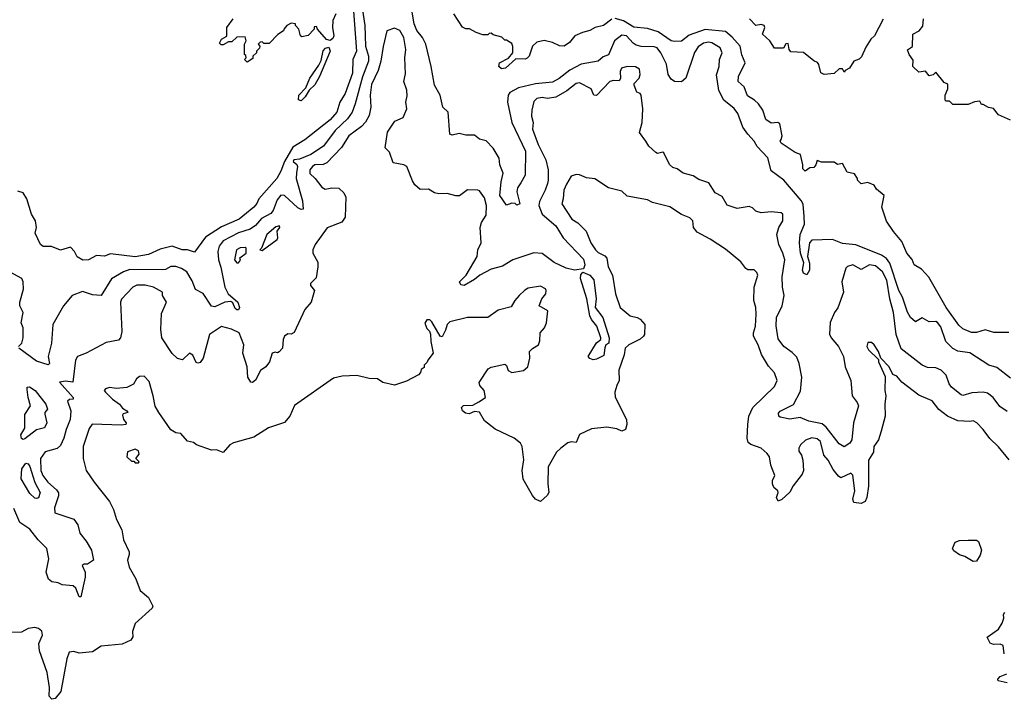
# Model space of a CAD drawing. Extents: x 2210602 to 2357277, y 510288 to 673808.
# Tile 340 of 464: x 2264385 to 2270189, y 616826 to 620830. Entities that reach past the tile are written whole.
import ezdxf

# ---------------------------------------------------------------- set-up
doc = ezdxf.new("R2010")
doc.units = 0

msp = doc.modelspace()

# ---------------------------------------------------------------- linework, layer by layer
at = {"layer": '0CON05XD'}
for points in [[(2270225, 618718.8), (2270145, 618780.8), (2270096.7, 618795), (2269985, 618868.2), (2269915, 618876.5), (2269885, 618893.8), (2269843.8, 618935), (2269815, 619020), (2269795, 619046), (2269785, 619051.2), (2269745, 619050), (2269705, 619073.3), (2269665, 619050), (2269635, 619076.2), (2269617.2, 619107.2), (2269588.8, 619195), (2269567.8, 619235), (2269514.7, 619395), (2269493.9, 619423.9), (2269465, 619443.3), (2269313.4, 619503.4), (2269235, 619511.1), (2269175, 619535.8), (2269055, 619531.2), (2269040, 619515), (2269028, 619435), (2269040, 619395), (2269040, 619355), (2269025, 619326.7), (2269005.8, 619335.8), (2268999.2, 619355), (2269007.7, 619397.7), (2268988.1, 619455), (2268980.6, 619515), (2268984.5, 619565.5), (2269010, 619625), (2269009.4, 619670.6), (2269002.4, 619742.4), (2268991.9, 619765), (2268890, 619885), (2268815, 619938.8), (2268795.7, 620015.7), (2268732.6, 620082.6), (2268713.6, 620115), (2268676.5, 620155), (2268647.7, 620197.7), (2268618.1, 620278.1), (2268596.3, 620306.3), (2268535.7, 620355), (2268505, 620412), (2268492.5, 620505), (2268508.9, 620555), (2268509.2, 620595), (2268525.8, 620635), (2268514, 620665), (2268465, 620694.4), (2268445, 620697.9), (2268415, 620690.8), (2268385, 620669.2), (2268362.4, 620637.6), (2268311.2, 620485), (2268285.7, 620464.3), (2268245, 620466.2), (2268225, 620480), (2268207.7, 620507.7), (2268197.9, 620567.9), (2268164.3, 620635), (2268142, 620665), (2268125, 620671.1), (2268048.3, 620671.7), (2268019.4, 620679.4), (2268000.8, 620690.8), (2267961.2, 620735), (2267935, 620739.2), (2267890.6, 620705), (2267855, 620624), (2267825, 620610.8), (2267794.5, 620585.5), (2267695, 620567.1), (2267628, 620532), (2267565, 620484.5), (2267525, 620462.7), (2267425, 620451.8), (2267325, 620428.6), (2267275, 620402), (2267264.4, 620385.6), (2267260.5, 620345), (2267285.7, 620224.3), (2267366.4, 620055), (2267363.8, 619915), (2267338.3, 619868.3), (2267320, 619840), (2267314.5, 619815), (2267332.5, 619745), (2267315, 619737.5), (2267305, 619746.7), (2267285, 619750), (2267255, 619737.5), (2267214.7, 619795), (2267222.8, 619875), (2267235.4, 619925), (2267215.9, 619975), (2267212.1, 620015), (2267175, 620072.5), (2267135, 620115.7), (2267095, 620125.7), (2267065, 620149.2), (2267015, 620149.4), (2266975, 620160), (2266935, 620149.2), (2266920, 620155), (2266911.2, 620285), (2266880, 620315), (2266862.5, 620385), (2266830, 620445), (2266811.2, 620555), (2266778.8, 620685), (2266758.8, 620725), (2266725, 620766.7), (2266710, 620805), (2266674.7, 621014.7)], [(2266345.4, 620985.4), (2266370.4, 620645), (2266349.2, 620595), (2266346.8, 620515), (2266304.3, 620395.7), (2266272.5, 620345), (2266254.2, 620285), (2266215, 620240.8), (2266065, 620122.9), (2265995, 620079.2), (2265945.4, 619995), (2265925, 619938), (2265900, 619895), (2265793.8, 619775), (2265782.9, 619747.1), (2265765.8, 619725), (2265678, 619655), (2265575, 619610), (2265480.9, 619549.1), (2265415, 619460), (2265375, 619474), (2265342.5, 619475), (2265284.4, 619495.6), (2265212.5, 619477.5), (2265143.4, 619446.6), (2265065, 619433.1), (2264919.7, 619450.3), (2264885, 619437.5), (2264838.3, 619441.7), (2264790, 619415), (2264757, 619413), (2264723.6, 619433.6), (2264707.5, 619465), (2264685, 619490), (2264625, 619472.5), (2264573, 619493), (2264523.9, 619493.9), (2264507.5, 619505), (2264477, 619573), (2264483.9, 619606.1), (2264478.6, 619645), (2264454.1, 619684.1), (2264426.2, 619775), (2264405, 619810), (2264375, 619820)], [(2266399, 620925), (2266418.7, 620795), (2266424.2, 620675), (2266441.8, 620615), (2266441.8, 620585), (2266406.1, 620493.9), (2266363.2, 620335), (2266344.7, 620285), (2266318, 620245), (2266243.7, 620176.3), (2266175.2, 620084.8), (2266101.4, 620035), (2266035, 620007.5), (2266001.5, 620005), (2265996.5, 619995), (2266017.6, 619977.6), (2266022.2, 619965), (2266016.9, 619926.9), (2266015.5, 619895), (2266052, 619762), (2266055.4, 619714.6), (2266045, 619712.7), (2266025, 619721.8), (2265945, 619794.4), (2265925, 619797.1), (2265901.7, 619768.3), (2265879.6, 619705), (2265865, 619688.2), (2265810.3, 619659.7), (2265775, 619618.5), (2265742.9, 619595), (2265675, 619574.7), (2265585, 619527.1), (2265560.4, 619495), (2265553.8, 619465), (2265556.4, 619415), (2265571.4, 619371.4), (2265593.9, 619253.9), (2265614.3, 619214.3), (2265671.2, 619165), (2265680.8, 619135), (2265675, 619121.2), (2265665, 619120), (2265655, 619128.8), (2265641.4, 619161.4), (2265629.5, 619169.5), (2265593.3, 619165), (2265535, 619139.2), (2265515, 619142), (2265467.2, 619217.2), (2265420.9, 619240.9), (2265402.5, 619292.5), (2265370.6, 619345), (2265338, 619365), (2265305, 619375.5), (2265275, 619375.6), (2265245, 619358.9), (2265225, 619355.6), (2265035, 619357.5), (2264996, 619344), (2264926.6, 619303.4), (2264864.4, 619205.6), (2264815, 619208.5), (2264755, 619229.5), (2264694.5, 619205.5), (2264642.5, 619145), (2264579.4, 619035), (2264571.8, 618925), (2264552.7, 618845), (2264561.1, 618805), (2264553.1, 618796.9), (2264485, 618818.5), (2264380.8, 618895)], [(2266248.8, 620865), (2266231.2, 620825), (2266228, 620785), (2266237.5, 620735), (2266230.3, 620719.7), (2266215, 620707.5), (2266193.2, 620713.2), (2266140, 620775), (2266135, 620790), (2266121.7, 620788.3), (2266120, 620775), (2266085, 620737.5), (2266048.3, 620728.3), (2266040, 620735), (2266030, 620775), (2266010, 620795), (2266010, 620805), (2265985, 620810), (2265960, 620795), (2265943, 620777), (2265940, 620765), (2265907, 620743), (2265855, 620690), (2265825, 620690), (2265815, 620700), (2265801.7, 620698.3), (2265790, 620685), (2265800, 620675), (2265798.3, 620661.7), (2265780, 620645), (2265780, 620635), (2265760, 620615), (2265758.3, 620601.7), (2265725, 620580), (2265710, 620595), (2265720, 620605), (2265718.3, 620618.3), (2265710, 620625), (2265710, 620685), (2265720, 620705), (2265715, 620730), (2265665, 620727.5), (2265635, 620700), (2265615, 620700), (2265585, 620682.5), (2265572.5, 620682.5), (2265562.5, 620692.5), (2265575, 620716.2), (2265606.7, 620733.3), (2265606.2, 620785), (2265644.2, 620835.8)], [(2267875, 620832.2), (2267826.2, 620795), (2267776.1, 620783.9), (2267745, 620766.2), (2267702.5, 620755), (2267657.5, 620735), (2267626.7, 620695), (2267595, 620674), (2267565.9, 620675.9), (2267525, 620696.2), (2267476.7, 620706.7), (2267433.2, 620696.8), (2267408, 620675), (2267388, 620615), (2267376.8, 620603.2), (2267365, 620597.5), (2267310, 620600), (2267248.8, 620545), (2267225, 620541.4), (2267208.8, 620555), (2267213.9, 620576.1), (2267266, 620604), (2267292.5, 620635), (2267291.7, 620671.7), (2267285, 620690), (2267255, 620710), (2267245, 620710), (2267227, 620727), (2267175, 620740), (2267165, 620750), (2267151.7, 620748.3), (2267145, 620740), (2267115, 620740), (2267075, 620753.8), (2267035.9, 620775.9), (2267015, 620776.2), (2266995, 620786.2), (2266944, 620865)], [(2270127.3, 618987.3), (2270075, 619002.9), (2270025, 618988), (2269995, 618988), (2269945, 619008.8), (2269921.2, 619031.2), (2269845, 619134.2), (2269744.1, 619314.1), (2269700.5, 619360.5), (2269656.7, 619385), (2269645, 619417.5), (2269614, 619455), (2269584.1, 619524.1), (2269535, 619582.5), (2269495, 619642.5), (2269466.7, 619725), (2269480, 619795), (2269435, 619832.5), (2269422.5, 619855), (2269385, 619870), (2269345, 619862.5), (2269322.5, 619885), (2269322.5, 619895), (2269305, 619922.5), (2269262.3, 619932.3), (2269235, 619982.5), (2269205, 619977.5), (2269185, 619990), (2269111.2, 619991.2), (2269085, 620000), (2269077.5, 619975), (2269065, 619960), (2269043, 619957), (2269015, 619937.5), (2269000.7, 619950.7), (2269001.2, 619975), (2268987.5, 620035), (2268955, 620046.7), (2268872.7, 620102.7), (2268867.5, 620115), (2268873.3, 620125), (2268880, 620145), (2268865, 620216.7), (2268853.9, 620223.9), (2268815, 620220), (2268782.3, 620242.3), (2268765, 620296.2), (2268740, 620335), (2268716.8, 620356.8), (2268675, 620381.4), (2268654.5, 620434.5), (2268620.8, 620465), (2268621.9, 620495), (2268661.2, 620575), (2268642.1, 620622.1), (2268632, 620675), (2268585, 620728), (2268545, 620761.4), (2268425, 620771.8), (2268331.1, 620738.9), (2268285, 620702.9), (2268245, 620701.4), (2268225, 620705.8), (2268149.1, 620759.1), (2268085, 620777.8), (2268005, 620786.5), (2267943.6, 620823.6), (2267895, 620836.2)], [(2269475, 620832.5), (2269424.1, 620735.9), (2269402.5, 620715), (2269371.7, 620668.3), (2269347.8, 620612.2), (2269332.7, 620597.3), (2269302.5, 620585), (2269276.7, 620545), (2269250, 620530), (2269245, 620520), (2269235, 620540), (2269215, 620540), (2269185, 620512.5), (2269127, 620507), (2269106.7, 620516.7), (2269096, 620566), (2269088, 620578), (2269065, 620587.5), (2269005, 620637.5), (2268931.2, 620641.2), (2268920, 620655), (2268915, 620690), (2268901.7, 620688.3), (2268887, 620663), (2268835, 620662.5), (2268806.4, 620706.4), (2268763.3, 620745), (2268776.2, 620783.8), (2268772.5, 620795), (2268755, 620801.2), (2268725, 620796.7), (2268687.5, 620835)], [(2270225, 620237.5), (2270155, 620270), (2270125, 620307.5), (2270095, 620312.5), (2270065, 620330), (2270055, 620330), (2270045, 620350), (2270013, 620347), (2269975, 620330), (2269885, 620330), (2269865, 620350), (2269845, 620350), (2269840, 620355), (2269840, 620385), (2269856.4, 620423.6), (2269855, 620450), (2269835, 620460), (2269785, 620520), (2269770, 620505), (2269745, 620500), (2269725, 620527.5), (2269685, 620520), (2269650, 620555), (2269651.7, 620591.7), (2269627.5, 620625), (2269618.3, 620651.7), (2269647, 620673), (2269650, 620745), (2269686.1, 620763.9), (2269708.3, 620791.7), (2269712.5, 620835)], [(2268076.2, 620115), (2268038.8, 620165), (2268053.3, 620225), (2268058, 620305), (2268047.5, 620385), (2268042.5, 620395), (2268023.3, 620403.3), (2268006.7, 620445), (2268006.7, 620455), (2268036.7, 620485), (2268043, 620507), (2268038.3, 620538.3), (2268015, 620553.3), (2267965, 620554.4), (2267932.5, 620545), (2267924.2, 620524.2), (2267926.7, 620483.3), (2267919.3, 620470.7), (2267885, 620471.2), (2267863.3, 620465), (2267785, 620382.5), (2267770, 620385), (2267753, 620423), (2267685, 620457.5), (2267665, 620453.3), (2267609.4, 620410.6), (2267545, 620374.2), (2267495.9, 620365.9), (2267465, 620370.8), (2267433.3, 620365), (2267415, 620347.5), (2267403, 620297), (2267401.2, 620261.2), (2267410.8, 620225), (2267408.6, 620185), (2267440.9, 620095), (2267485.6, 620005), (2267500.6, 619945), (2267500.9, 619885), (2267495.3, 619864.7), (2267482.5, 619825), (2267448.3, 619758.3), (2267445.6, 619735), (2267464.4, 619685), (2267545.6, 619615), (2267588.9, 619545), (2267708.8, 619418.8), (2267717.1, 619385), (2267707.4, 619362.6), (2267655, 619353.9), (2267605.4, 619365.4), (2267535, 619398.9), (2267465, 619452), (2267415, 619455.8), (2267292.5, 619415), (2267231.7, 619378.3), (2267165, 619360), (2267096.7, 619325), (2267065, 619298.8), (2267005, 619263.3), (2266985, 619267.5), (2266977.5, 619285), (2267015.8, 619324.2), (2267080.8, 619435), (2267085.9, 619474.1), (2267106, 619515), (2267100, 619605), (2267106.2, 619635), (2267135, 619677.5), (2267135.8, 619735), (2267125, 619780), (2267095, 619822.5), (2267086.4, 619826.4), (2267025, 619827.5), (2266977, 619793), (2266955, 619792.5), (2266905, 619806.7), (2266855, 619803.3), (2266830.5, 619810.5), (2266795, 619832.5), (2266745, 619830), (2266715, 619857.5), (2266700.3, 619880.3), (2266666.7, 619965), (2266650, 619975), (2266587, 619987), (2266565, 620050), (2266540, 620075), (2266553, 620167), (2266597, 620233), (2266645.6, 620254.4), (2266667.8, 620305), (2266660.5, 620345), (2266669.2, 620380.8), (2266667.3, 620415), (2266650, 620465), (2266659.3, 620510.7), (2266654.4, 620605), (2266660.5, 620655), (2266649.2, 620725), (2266625, 620766.7), (2266595, 620780), (2266550, 620765), (2266527, 620673), (2266514.4, 620585), (2266498.6, 620531.4), (2266458.8, 620448.8), (2266450, 620385), (2266455.6, 620315), (2266444, 620265), (2266423, 620227), (2266398.8, 620201.2), (2266325, 620146.7), (2266282.5, 620077.5), (2266195, 619987.5), (2266173.3, 619976.7), (2266125, 619974), (2266110, 619965), (2266095.8, 619945), (2266095, 619923.3), (2266127.5, 619895), (2266165, 619842.5), (2266185, 619832.5), (2266225, 619840), (2266267, 619837), (2266295, 619810), (2266307.5, 619785), (2266303, 619667), (2266283.6, 619636.4), (2266197, 619603), (2266127.5, 619505), (2266113.3, 619475), (2266112.5, 619455), (2266141.7, 619401.7), (2266142.5, 619375), (2266131.7, 619308.3), (2266100, 619275), (2266100, 619265), (2266122.5, 619235), (2266104, 619165), (2266066.4, 619123.6), (2266003, 618987), (2265985, 618977.5), (2265965, 618980), (2265946.7, 618965), (2265938.8, 618945), (2265933.3, 618895), (2265915, 618872.5), (2265905, 618867.5), (2265890.7, 618870.7), (2265872.5, 618865), (2265857.5, 618815), (2265835.9, 618784.1), (2265805, 618762.5), (2265774.3, 618705.7), (2265757.3, 618692.7), (2265747.5, 618695), (2265729.2, 618725), (2265725.7, 618785.7), (2265700, 618865), (2265705.8, 618915), (2265678.8, 618985), (2265633.9, 619006.1), (2265575, 619022), (2265503.1, 618975), (2265467.1, 618835), (2265449.2, 618810.8), (2265435, 618805.6), (2265425, 618810.6), (2265405, 618853.8), (2265385, 618866.2), (2265345, 618826.7), (2265315, 618833.3), (2265283.9, 618863.9), (2265222.5, 618955), (2265216.7, 619005), (2265221.7, 619098.3), (2265250, 619165), (2265227.5, 619205), (2265227.5, 619225), (2265173.9, 619253.9), (2265125, 619266), (2265075.8, 619265.8), (2265051.2, 619255), (2264985.5, 619184.5), (2264979.4, 619165), (2264987, 618993), (2264980, 618955), (2264967.7, 618942.3), (2264895, 618928), (2264777.5, 618865), (2264725, 618846.2), (2264714, 618825), (2264697.5, 618695), (2264655, 618700), (2264620, 618695), (2264700, 618605), (2264700, 618595), (2264678.3, 618591.7), (2264667, 618583), (2264685.8, 618525.8), (2264682.9, 618475), (2264658.1, 618415), (2264645.6, 618365), (2264625, 618322), (2264605, 618304.3), (2264535, 618284.4), (2264507.8, 618245), (2264510, 618175), (2264520.5, 618145), (2264550.5, 618105), (2264601.1, 618061.1), (2264612.8, 618042.8), (2264614.4, 618025), (2264590, 617955), (2264592.5, 617925), (2264705, 617886.7), (2264728.6, 617855), (2264739.2, 617805), (2264777.8, 617757.8), (2264808.8, 617705), (2264820, 617645), (2264785, 617622.5), (2264765, 617622.5), (2264752.5, 617615), (2264771.2, 617575), (2264771.2, 617545), (2264745, 617430), (2264735, 617430), (2264715, 617480), (2264700, 617495), (2264635, 617501.2), (2264612.3, 617512.3), (2264575, 617519.2), (2264555, 617534), (2264540.8, 617575), (2264556, 617654), (2264544.5, 617714.5), (2264494.2, 617765), (2264445, 617829.2), (2264385, 617868.6), (2264350.5, 617950.5)], [(2266045, 620352.9), (2266028, 620358), (2266030, 620385), (2266070.8, 620429.2), (2266094.3, 620485), (2266148.6, 620561.4), (2266161.2, 620588.8), (2266173.8, 620646.2), (2266188.3, 620661.7), (2266207.9, 620667.9), (2266215.6, 620645), (2266153.1, 620495), (2266125, 620446), (2266091.2, 620415), (2266068.6, 620375), (2266045, 620352.9)], [(2270205, 618522), (2270162, 618552), (2270123.5, 618603.5), (2270089.6, 618629.6), (2270065, 618635.6), (2269997.7, 618632.3), (2269945, 618616), (2269935, 618620), (2269878, 618665), (2269864, 618685), (2269846.1, 618736.1), (2269816.1, 618766.1), (2269785, 618780), (2269735, 618781.2), (2269705, 618793.8), (2269580.7, 618890.7), (2269552.1, 618975), (2269535.5, 619105), (2269514.1, 619185.9), (2269496, 619295), (2269470, 619345), (2269429.5, 619379.5), (2269395, 619386.5), (2269345, 619358.6), (2269295, 619386), (2269265, 619376.2), (2269254.2, 619365.8), (2269230, 619285), (2269240, 619225), (2269207.8, 619132.2), (2269188, 619105), (2269163, 619047), (2269158.3, 618978.3), (2269168, 618955), (2269210.8, 618905), (2269240, 618845), (2269250, 618785), (2269284, 618705), (2269291.2, 618615), (2269321.2, 618575), (2269328.8, 618555), (2269298.8, 618455), (2269290.8, 618355), (2269278.8, 618335), (2269245, 618313.8), (2269215, 618332), (2269139.4, 618429.4), (2269115, 618449.4), (2269035.5, 618465.5), (2268985, 618486.2), (2268925, 618477.5), (2268868.3, 618488.3), (2268860, 618495), (2268858.3, 618511.7), (2268867, 618523), (2268946.5, 618563.5), (2268987.7, 618642.3), (2268994.4, 618724.4), (2268979.4, 618805), (2268965, 618841.2), (2268938.7, 618868.7), (2268890, 618905), (2268855, 618950), (2268844.2, 619025.8), (2268845.7, 619075), (2268878.6, 619145), (2268892, 619205), (2268880.5, 619255), (2268879.6, 619315), (2268894.5, 619415), (2268883.3, 619455), (2268859.4, 619505), (2268848, 619565), (2268858.8, 619605), (2268883.8, 619645), (2268882.5, 619685), (2268873, 619693), (2268815, 619698.8), (2268755, 619692.5), (2268725, 619702.5), (2268705, 619722.5), (2268685, 619730), (2268615, 619717.5), (2268555, 619737.5), (2268525, 619787.5), (2268485, 619810), (2268448, 619868), (2268388.3, 619888.3), (2268355, 619910), (2268295, 619926.7), (2268260.7, 619950.7), (2268235, 619960), (2268215, 619977.5), (2268182.5, 620045), (2268175, 620050), (2268145, 620042.5), (2268135, 620047.5), (2268093.3, 620085), (2268076.2, 620115)], [(2270217.9, 618237.9), (2270155, 618313.8), (2270102.9, 618362.9), (2270065, 618416.7), (2270027.5, 618455), (2270005, 618466.7), (2269985, 618462.5), (2269915, 618466.2), (2269854.1, 618494.1), (2269803, 618533), (2269763.3, 618585), (2269685, 618618.8), (2269585, 618693.8), (2269555, 618730), (2269530.7, 618740.7), (2269510, 618785), (2269460, 618835), (2269446.7, 618875), (2269422.5, 618915), (2269405, 618927.5), (2269385, 618927.5), (2269377.5, 618905), (2269387.5, 618885), (2269447.5, 618827.5), (2269447.5, 618815), (2269487, 618727), (2269483.9, 618646.1), (2269490, 618615), (2269483.8, 618565), (2269486.7, 618495), (2269462.5, 618405), (2269446.7, 618355), (2269418.8, 618315), (2269417.3, 618282.7), (2269387.5, 618235), (2269387.4, 618082.6), (2269378.8, 618015), (2269368.1, 617991.9), (2269345, 617980), (2269302.5, 617985), (2269296.2, 618005), (2269306.7, 618055), (2269295, 618146.7), (2269285, 618158.8), (2269225, 618131.2), (2269211.7, 618141.7), (2269180, 618180), (2269150, 618235), (2269125.8, 618265), (2269104.3, 618345), (2269085, 618361.4), (2269054.2, 618365.8), (2269017.7, 618352.3), (2268986.7, 618325), (2268978, 618305), (2268978.3, 618288.3), (2268993.3, 618265), (2269001.2, 618235), (2269006, 618175), (2268997.7, 618152.3), (2268945, 618083.3), (2268925, 618046.7), (2268877.3, 618002.7), (2268855, 617993.8), (2268846.2, 618015), (2268856.2, 618045), (2268853.8, 618055), (2268830.8, 618075), (2268821.4, 618095), (2268822.9, 618115), (2268835.6, 618145), (2268812, 618205), (2268803.8, 618255), (2268791.2, 618275), (2268756.2, 618305), (2268695, 618326.9), (2268679.1, 618339.1), (2268672.2, 618365), (2268676.7, 618445), (2268681.9, 618495), (2268705.6, 618544.4), (2268835, 618670), (2268850, 618705), (2268835, 618748.8), (2268799.3, 618789.3), (2268757.6, 618857.6), (2268737.5, 618915), (2268711.2, 618965), (2268710, 618985), (2268722.5, 619025), (2268725.8, 619095), (2268724.2, 619135), (2268711.4, 619175), (2268714.4, 619255), (2268736.2, 619325), (2268730.7, 619340.7), (2268715, 619356.7), (2268676.4, 619356.4), (2268665, 619363.3), (2268635, 619403.3), (2268545, 619477.5), (2268455, 619537.5), (2268378.3, 619578.3), (2268356.7, 619605), (2268352.5, 619645), (2268335, 619663.3), (2268285, 619683.3), (2268216.9, 619726.9), (2268115, 619752.9), (2268085, 619768.8), (2267965, 619790), (2267935, 619820), (2267855, 619840), (2267775, 619892.5), (2267725, 619897.5), (2267685, 619916.2), (2267665, 619918.8), (2267635, 619907.5), (2267608.3, 619861.7), (2267592, 619825), (2267588.8, 619775), (2267580, 619745), (2267640, 619655), (2267675, 619632.5), (2267724.5, 619584.5), (2267752.2, 619515), (2267778.6, 619475), (2267795, 619459.2), (2267835, 619438.8), (2267846.2, 619425), (2267852.9, 619375), (2267878.8, 619325), (2267896.2, 619215), (2267924, 619135), (2267983.3, 619085), (2268025, 619076.2), (2268042.5, 619065), (2268070, 619035), (2268068, 618975), (2268062, 618965), (2268042.1, 618947.9), (2267975.6, 618914.4), (2267954, 618895), (2267948.8, 618855), (2267915.8, 618765), (2267919.2, 618705), (2267905.7, 618675), (2267893.5, 618635), (2267895.7, 618605.7), (2267962.5, 618475), (2267963.9, 618446.1), (2267956.2, 618415), (2267935, 618406.7), (2267905, 618418.8), (2267845, 618430), (2267755, 618419.2), (2267685, 618386.7), (2267665, 618340), (2267635, 618343.3), (2267615, 618336.7), (2267575, 618306.7), (2267548.3, 618281.7), (2267499.2, 618195), (2267497.5, 618095), (2267503.8, 618045), (2267495, 618026.7), (2267455, 617991.9), (2267426, 618005), (2267407.6, 618027.6), (2267353, 618123), (2267347.5, 618175), (2267357, 618237), (2267346.2, 618315), (2267336.7, 618335), (2267300, 618365), (2267187, 618417), (2267125, 618467.5), (2267095, 618517.5), (2267065, 618522.5), (2267035, 618507.5), (2267012.8, 618512.8), (2266996, 618525), (2266988.8, 618545), (2267001.9, 618558.1), (2267055, 618560), (2267091.7, 618578.3), (2267130, 618605), (2267123.3, 618645), (2267097.5, 618675), (2267093.6, 618693.6), (2267146.2, 618773.8), (2267165, 618783.3), (2267245, 618800), (2267253.6, 618793.6), (2267264.2, 618764.2), (2267285, 618751.2), (2267355, 618763.8), (2267380, 618785), (2267392.5, 618835), (2267390, 618875), (2267407, 618893), (2267442.5, 618915), (2267451.7, 618938.3), (2267452.5, 618985), (2267477.5, 619015), (2267490, 619045), (2267497.5, 619115), (2267447.5, 619145), (2267462, 619185), (2267486, 619215), (2267488.8, 619235), (2267484.1, 619244.1), (2267455, 619260), (2267382.3, 619247.7), (2267362.7, 619237.3), (2267330, 619205), (2267303.8, 619175), (2267282.3, 619137.7), (2267205, 619119.2), (2267145, 619075.8), (2267025, 619075.6), (2266919.7, 619050.3), (2266903.8, 619035), (2266895, 619000), (2266875, 618962.5), (2266862.5, 618965), (2266815, 619050), (2266801.7, 619061.7), (2266785, 619062.5), (2266773, 619043), (2266785, 619010), (2266800, 618995), (2266807, 618977), (2266807.5, 618935), (2266822.5, 618865), (2266790, 618825), (2266787, 618813), (2266770, 618795), (2266768.3, 618781.7), (2266751.7, 618768.3), (2266748.3, 618751.7), (2266735, 618737.5), (2266665, 618700), (2266595, 618677.5), (2266525, 618693.3), (2266495, 618713.3), (2266445, 618716.7), (2266373, 618733), (2266285, 618730), (2266235, 618718.8), (2266005, 618556.2), (2265977.5, 618495), (2265945, 618456.7), (2265852.5, 618425), (2265765, 618371.2), (2265645, 618336.2), (2265623.3, 618325), (2265585, 618281.2), (2265545, 618296.7), (2265515, 618293.3), (2265427.5, 618325), (2265409.5, 618339.5), (2265375, 618347.5), (2265335, 618392.5), (2265305, 618396.7), (2265275, 618413.3), (2265206, 618515), (2265183, 618553), (2265172, 618615), (2265147.6, 618697.6), (2265119.1, 618729.1), (2265091.7, 618728.3), (2265073.8, 618715), (2265055, 618682.5), (2265017, 618663), (2264955, 618657.5), (2264915, 618663.3), (2264890, 618655), (2264883.8, 618645), (2264890, 618635), (2264931.4, 618595), (2264974, 618565), (2264990.6, 618540.6), (2265016.7, 618525), (2265022.5, 618515), (2264995, 618507.5), (2264990.7, 618499.3), (2264996, 618475), (2265012, 618455), (2265010, 618445), (2264985, 618440.6), (2264812.1, 618447.9), (2264795, 618422.5), (2264759.2, 618315), (2264760, 618245), (2264776.7, 618175), (2264823.3, 618105), (2264915, 617992.5), (2264938, 617945), (2264956.2, 617885), (2264988, 617825), (2264996, 617765), (2265030, 617695), (2265030.7, 617679.3), (2265020, 617645), (2265031.2, 617605), (2265068.6, 617535), (2265095, 617466.7), (2265143.8, 617425), (2265168.8, 617375), (2265165, 617362.5), (2265065, 617272.5), (2265050, 617225), (2265052.5, 617195), (2265040, 617175), (2264988.3, 617151.7), (2264865, 617138.8), (2264813.4, 617106.6), (2264735, 617097.7), (2264705, 617108.4), (2264676.9, 617103.1), (2264662.4, 617065), (2264628, 616872), (2264595, 616830.8), (2264575, 616826.2), (2264558, 616845), (2264560, 616895), (2264546.2, 616985), (2264502.3, 617112.3), (2264498.8, 617155), (2264518.8, 617205), (2264515, 617227.5), (2264495, 617243.3), (2264475, 617248.8), (2264435, 617243.3), (2264395, 617221.2), (2264335, 617220)], [(2265815, 619470), (2265902.5, 619535), (2265907.5, 619545), (2265902.5, 619585), (2265917.5, 619605), (2265916.1, 619616.1), (2265895, 619610), (2265842, 619565), (2265810, 619485), (2265800, 619475), (2265815, 619470)], [(2265675, 619397.5), (2265687, 619413), (2265682.5, 619427.5), (2265720, 619455), (2265720, 619485), (2265715, 619487.5), (2265685, 619486.2), (2265663.3, 619475), (2265651.2, 619415), (2265665, 619397.5), (2265675, 619397.5)], [(2264378.8, 618905), (2264396.7, 618925), (2264405.8, 618955), (2264405.8, 619015), (2264393.8, 619045), (2264405.6, 619105), (2264386, 619145), (2264386, 619166), (2264406.8, 619243.2), (2264405.6, 619285.6), (2264398, 619305), (2264285, 619366.7)], [(2267765, 618826.7), (2267745, 618833.8), (2267736.7, 618845), (2267785, 618926.7), (2267810, 618945), (2267810, 618955), (2267786, 619025), (2267755, 619063.3), (2267745.8, 619085), (2267728.6, 619185), (2267690.6, 619305), (2267693.1, 619326.9), (2267705, 619342.9), (2267745.3, 619325.3), (2267768.3, 619298.3), (2267782.2, 619185), (2267777.5, 619135), (2267821.4, 619075), (2267860, 618955), (2267856.7, 618925), (2267840, 618915), (2267833.6, 618896.4), (2267828.3, 618851.7), (2267785, 618830), (2267765, 618826.7)], [(2270215, 618987.5), (2270127.3, 618987.3)], [(2264405, 618356.7), (2264395, 618362.5), (2264392, 618385), (2264415.6, 618424.4), (2264416.2, 618505), (2264448.8, 618555), (2264434.2, 618604.2), (2264428.8, 618651.2), (2264430, 618665), (2264442.2, 618667.8), (2264477.1, 618645), (2264540, 618565), (2264548, 618535), (2264533.3, 618515), (2264533.6, 618506.4), (2264545.7, 618455), (2264531.2, 618425), (2264485, 618414.3), (2264415, 618360), (2264405, 618356.7)], [(2265085, 618220), (2265090, 618225), (2265070, 618245), (2265088.8, 618271.2), (2265085, 618290), (2265065, 618300), (2265020, 618285), (2265017.5, 618255), (2265045, 618230), (2265058.3, 618228.3), (2265065, 618220), (2265085, 618220)], [(2264485, 618008.8), (2264475, 618012), (2264445, 618038), (2264393.1, 618125), (2264396.9, 618183.1), (2264421.9, 618218.1), (2264435, 618213.1), (2264445, 618198.6), (2264473.3, 618103.3), (2264505.6, 618045), (2264495, 618013.8), (2264485, 618008.8)], [(2270005, 617637.5), (2269955, 617666.7), (2269925, 617676.7), (2269890.7, 617700.7), (2269882.5, 617715), (2269898.3, 617751.7), (2269925, 617761.2), (2269975, 617763.3), (2270025, 617763.3), (2270035.9, 617755.9), (2270053.3, 617705), (2270046.7, 617675), (2270025, 617640), (2270005, 617637.5)], [(2270188.8, 617095), (2270182.5, 617142.5), (2270165, 617151.2), (2270125, 617150), (2270105, 617157.5), (2270088.3, 617191.7), (2270155, 617240), (2270176.7, 617275), (2270186.7, 617305), (2270183.9, 617326.1), (2270191.2, 617338.8)], [(2270205, 616924), (2270153.3, 616935), (2270150, 616945), (2270165, 616961.2), (2270203, 616977)]]:
    msp.add_lwpolyline(points, dxfattribs=at)

doc.saveas('drawing.dxf')
